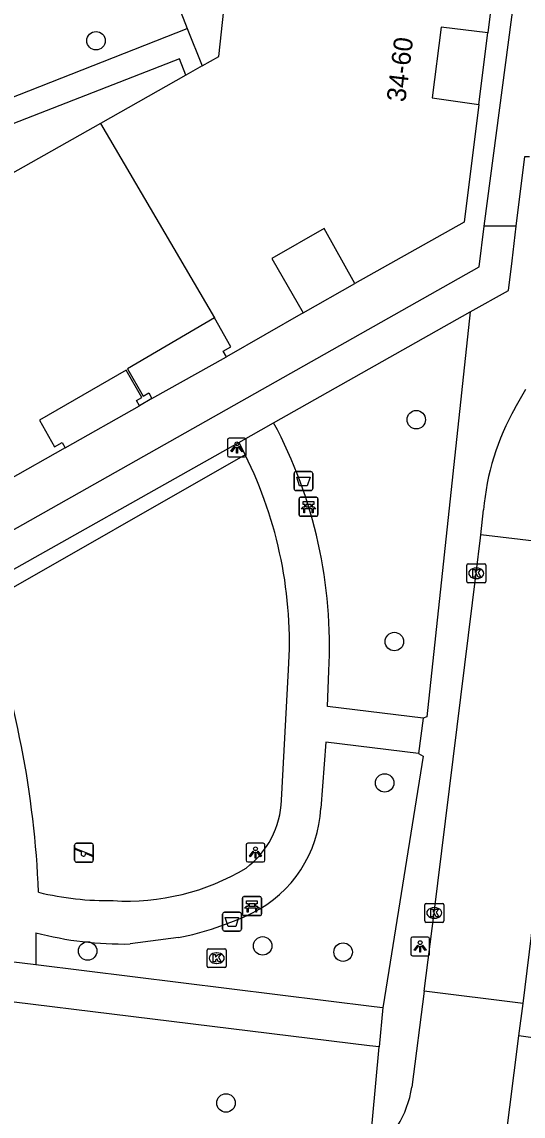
# Model space of a CAD drawing. Extents: x 161696 to 162377, y 380761 to 381673.
# Drawn here: x 162242.1 to 162268.6, y 381520.4 to 381578.3 of the extents above; entities that cross this region are included whole.
import ezdxf

# ---------------------------------------------------------------- set-up
doc = ezdxf.new("R2010")
doc.units = 0
for name, color, linetype in [('IMGEO_Afvalbak', 7, 'Continuous'), ('IMGEO_Bank', 7, 'Continuous'), ('IMGEO_Boom', 7, 'Continuous'), ('IMGEO_Haag', 7, 'Continuous'), ('IMGEO_Kolk', 7, 'Continuous'), ('IMGEO_Lichtpunt', 7, 'Continuous'), ('IMGEO_Pand', 7, 'Continuous'), ('IMGEO_Pand_nummerreeks', 7, 'Continuous'), ('IMGEO_Pand_overbouw', 7, 'Continuous'), ('IMGEO_Parkeervlak_open', 7, 'Continuous'), ('IMGEO_Rijbaan_lokaal_open', 7, 'Continuous'), ('IMGEO_Speelvoorziening', 7, 'Continuous'), ('IMGEO_Voetpad_open', 7, 'Continuous')]:
    doc.layers.add(name, color=color, linetype=linetype)

msp = doc.modelspace()

# ---------------------------------------------------------------- linework, layer by layer
at = {"layer": 'IMGEO_Afvalbak'}
for p, q in [((162256.491, 381553.611), (162256.491, 381554.411)), ((162256.491, 381554.411), (162256.491, 381553.611)), ((162256.591, 381554.511), (162257.381, 381554.511)), ((162257.381, 381554.511), (162256.591, 381554.511)), ((162257.481, 381554.411), (162257.481, 381553.611)), ((162257.481, 381553.611), (162257.481, 381554.411)), ((162257.381, 381553.511), (162256.591, 381553.511)), ((162256.591, 381553.511), (162257.381, 381553.511)), ((162252.815, 381531.21), (162253.605, 381531.21)), ((162253.605, 381531.21), (162252.815, 381531.21)), ((162252.715, 381530.31), (162252.715, 381531.11)), ((162252.715, 381531.11), (162252.715, 381530.31)), ((162253.705, 381531.11), (162253.705, 381530.31)), ((162253.705, 381530.31), (162253.705, 381531.11)), ((162253.605, 381530.21), (162252.815, 381530.21)), ((162252.815, 381530.21), (162253.605, 381530.21))]:
    msp.add_line(p, q, dxfattribs=at)
for points in [[(162256.634, 381554.225), (162257.338, 381554.225), (162257.189, 381553.755), (162256.783, 381553.755), (162256.634, 381554.225)], [(162252.858, 381530.924), (162253.562, 381530.924), (162253.413, 381530.454), (162253.007, 381530.454), (162252.858, 381530.924)]]:
    msp.add_lwpolyline(points, dxfattribs=at)
for centre, start, end in [((162256.591, 381554.411), 90, 180), ((162256.591, 381554.411), 90, 180), ((162257.381, 381554.411), 0, 90), ((162257.381, 381554.411), 360, 90), ((162256.591, 381553.611), 180, 270), ((162256.591, 381553.611), 180, 270), ((162257.381, 381553.611), 270, 0), ((162257.381, 381553.611), 270, 0), ((162252.815, 381531.11), 90, 180), ((162252.815, 381531.11), 90, 180), ((162253.605, 381531.11), 0, 90), ((162253.605, 381531.11), 360, 90), ((162252.815, 381530.31), 180, 270), ((162252.815, 381530.31), 180, 270), ((162253.605, 381530.31), 270, 0), ((162253.605, 381530.31), 270, 0)]:
    msp.add_arc(centre, 0.1, start, end, dxfattribs=at)
at = {"layer": 'IMGEO_Bank'}
for p, q in [((162256.754, 381552.227), (162256.754, 381553.068)), ((162256.754, 381553.068), (162256.754, 381552.227)), ((162256.829, 381553.152), (162257.67, 381553.152)), ((162257.67, 381553.152), (162256.829, 381553.152)), ((162257.063, 381552.658), (162257.063, 381552.764)), ((162257.107, 381552.764), (162257.107, 381552.658)), ((162257.395, 381552.77), (162257.113, 381552.77)), ((162257.113, 381552.652), (162257.395, 381552.652)), ((162257.401, 381552.658), (162257.401, 381552.764)), ((162257.445, 381552.764), (162257.445, 381552.658)), ((162257.754, 381553.077), (162257.754, 381552.236)), ((162257.754, 381552.236), (162257.754, 381553.077)), ((162257.679, 381552.152), (162256.838, 381552.152)), ((162256.838, 381552.152), (162257.679, 381552.152)), ((162257.451, 381552.55), (162257.058, 381552.55)), ((162253.767, 381531.11), (162253.767, 381531.951)), ((162253.767, 381531.951), (162253.767, 381531.11)), ((162253.842, 381532.035), (162254.683, 381532.035)), ((162254.683, 381532.035), (162253.842, 381532.035)), ((162254.767, 381531.96), (162254.767, 381531.119)), ((162254.767, 381531.119), (162254.767, 381531.96)), ((162254.464, 381531.433), (162254.071, 381531.433)), ((162254.076, 381531.541), (162254.076, 381531.647)), ((162254.12, 381531.647), (162254.12, 381531.541)), ((162254.408, 381531.653), (162254.126, 381531.653)), ((162254.126, 381531.535), (162254.408, 381531.535)), ((162254.414, 381531.541), (162254.414, 381531.647)), ((162254.458, 381531.647), (162254.458, 381531.541)), ((162254.692, 381531.035), (162253.851, 381531.035)), ((162253.851, 381531.035), (162254.692, 381531.035))]:
    msp.add_line(p, q, dxfattribs=at)
for points in [[(162257.001, 381552.55), (162256.859, 381552.55), (162256.971, 381552.652), (162257.057, 381552.652)], [(162257.057, 381552.77), (162256.971, 381552.77), (162256.971, 381552.931), (162257.534, 381552.931), (162257.534, 381552.77), (162257.451, 381552.77)], [(162257.451, 381552.652), (162257.534, 381552.652), (162257.646, 381552.55), (162257.507, 381552.55)], [(162257.051, 381552.543), (162257.051, 381552.336), (162257.008, 381552.336), (162257.008, 381552.543)], [(162257.501, 381552.543), (162257.501, 381552.336), (162257.457, 381552.336), (162257.457, 381552.543)], [(162254.07, 381531.653), (162253.984, 381531.653), (162253.984, 381531.814), (162254.547, 381531.814), (162254.547, 381531.653), (162254.464, 381531.653)], [(162254.014, 381531.433), (162253.872, 381531.433), (162253.984, 381531.535), (162254.07, 381531.535)], [(162254.064, 381531.426), (162254.064, 381531.219), (162254.021, 381531.219), (162254.021, 381531.426)], [(162254.464, 381531.535), (162254.547, 381531.535), (162254.659, 381531.433), (162254.52, 381531.433)], [(162254.514, 381531.426), (162254.514, 381531.219), (162254.47, 381531.219), (162254.47, 381531.426)]]:
    msp.add_lwpolyline(points, dxfattribs=at)
for centre, radius, start, end in [((162256.832, 381553.074), 0.0779, 92.4484, 184.28452), ((162256.832, 381553.074), 0.0779, 92.4484, 184.28452), ((162257.056, 381552.763), 0.00671, 2.89567, 87.10433), ((162257.056, 381552.659), 0.00671, 272.89567, 357.10433), ((162257.113, 381552.763), 0.00671, 92.89567, 177.10433), ((162257.113, 381552.659), 0.00671, 182.89567, 267.10433), ((162257.395, 381552.763), 0.00671, 2.89567, 87.10433), ((162257.395, 381552.659), 0.00671, 272.89567, 357.10433), ((162257.452, 381552.763), 0.00671, 92.89567, 177.10433), ((162257.452, 381552.659), 0.00671, 182.89567, 267.10433), ((162257.676, 381553.074), 0.0779, 2.4484, 94.28452), ((162257.676, 381553.074), 0.0779, 2.4484, 94.28452), ((162256.832, 381552.23), 0.0779, 182.4484, 274.28452), ((162256.832, 381552.23), 0.0779, 182.4484, 274.28452), ((162257.001, 381552.543), 0.00671, 2.89567, 87.10433), ((162257.058, 381552.543), 0.00671, 92.89567, 177.10433), ((162257.45, 381552.543), 0.00671, 2.89567, 87.10433), ((162257.507, 381552.543), 0.00671, 92.89567, 177.10433), ((162257.676, 381552.23), 0.0779, 272.4484, 4.28452), ((162257.676, 381552.23), 0.0779, 272.4484, 4.28452), ((162253.845, 381531.957), 0.0779, 92.4484, 184.28452), ((162253.845, 381531.957), 0.0779, 92.4484, 184.28452), ((162254.689, 381531.957), 0.0779, 2.4484, 94.28452), ((162254.689, 381531.957), 0.0779, 2.4484, 94.28452), ((162254.014, 381531.426), 0.00671, 2.89567, 87.10433), ((162254.071, 381531.426), 0.00671, 92.89567, 177.10433), ((162254.069, 381531.646), 0.00671, 2.89567, 87.10433), ((162254.069, 381531.542), 0.00671, 272.89567, 357.10433), ((162254.126, 381531.646), 0.00671, 92.89567, 177.10433), ((162254.126, 381531.542), 0.00671, 182.89567, 267.10433), ((162254.408, 381531.646), 0.00671, 2.89567, 87.10433), ((162254.408, 381531.542), 0.00671, 272.89567, 357.10433), ((162254.465, 381531.646), 0.00671, 92.89567, 177.10433), ((162254.465, 381531.542), 0.00671, 182.89567, 267.10433), ((162254.463, 381531.426), 0.00671, 2.89567, 87.10433), ((162254.52, 381531.426), 0.00671, 92.89567, 177.10433), ((162253.845, 381531.113), 0.0779, 182.4484, 274.28452), ((162253.845, 381531.113), 0.0779, 182.4484, 274.28452), ((162254.689, 381531.113), 0.0779, 272.4484, 4.28452), ((162254.689, 381531.113), 0.0779, 272.4484, 4.28452)]:
    msp.add_arc(centre, radius, start, end, dxfattribs=at)
at = {"layer": 'IMGEO_Boom'}
for centre in [(162246.026, 381577.299), (162262.951, 381557.259), (162261.795, 381545.524), (162261.278, 381538.048), (162245.58, 381529.158), (162254.831, 381529.43), (162259.084, 381529.099), (162252.894, 381521.121)]:
    msp.add_circle(centre, 0.489, dxfattribs=at)
at = {"layer": 'IMGEO_Haag'}
msp.add_lwpolyline([(162253.909, 381555.394), (162240.02, 381547.475)], dxfattribs=at)
at = {"layer": 'IMGEO_Kolk'}
for p, q in [((162265.623, 381548.708), (162265.623, 381549.56)), ((162265.698, 381549.634), (162266.55, 381549.634)), ((162266.111, 381549.414), (162266.136, 381549.414)), ((162266.624, 381549.56), (162266.624, 381548.708)), ((162266.55, 381548.634), (162265.698, 381548.634)), ((162266.134, 381548.854), (162266.109, 381548.854)), ((162263.404, 381530.746), (162263.404, 381531.598)), ((162263.479, 381531.672), (162264.331, 381531.672)), ((162263.892, 381531.452), (162263.917, 381531.452)), ((162264.405, 381531.598), (162264.405, 381530.746)), ((162264.331, 381530.672), (162263.479, 381530.672)), ((162263.915, 381530.892), (162263.89, 381530.892)), ((162251.901, 381528.356), (162251.901, 381529.208)), ((162251.976, 381529.282), (162252.828, 381529.282)), ((162252.389, 381529.062), (162252.414, 381529.062)), ((162252.902, 381529.208), (162252.902, 381528.356)), ((162252.412, 381528.502), (162252.387, 381528.502)), ((162252.828, 381528.282), (162251.976, 381528.282))]:
    msp.add_line(p, q, dxfattribs=at)
for points in [[(162265.623, 381548.708), (162265.623, 381549.56)], [(162265.698, 381549.634), (162266.55, 381549.634)], [(162265.944, 381549.334), (162266.067, 381549.334), (162266.067, 381549.183), (162266.197, 381549.334), (162266.361, 381549.334), (162266.215, 381549.183), (162266.368, 381548.934), (162266.216, 381548.934), (162266.131, 381549.098), (162266.067, 381549.031), (162266.067, 381548.934), (162265.944, 381548.934), (162265.944, 381549.334)], [(162266.624, 381549.56), (162266.624, 381548.708)], [(162266.55, 381548.634), (162265.698, 381548.634)], [(162263.404, 381530.746), (162263.404, 381531.598)], [(162263.479, 381531.672), (162264.331, 381531.672)], [(162263.725, 381531.372), (162263.848, 381531.372), (162263.848, 381531.221), (162263.978, 381531.372), (162264.142, 381531.372), (162263.996, 381531.221), (162264.149, 381530.972), (162263.997, 381530.972), (162263.912, 381531.136), (162263.848, 381531.069), (162263.848, 381530.972), (162263.725, 381530.972), (162263.725, 381531.372)], [(162264.405, 381531.598), (162264.405, 381530.746)], [(162264.331, 381530.672), (162263.479, 381530.672)], [(162251.901, 381528.356), (162251.901, 381529.208)], [(162251.976, 381529.282), (162252.828, 381529.282)], [(162252.222, 381528.982), (162252.345, 381528.982), (162252.345, 381528.831), (162252.475, 381528.982), (162252.639, 381528.982), (162252.493, 381528.831), (162252.646, 381528.582), (162252.494, 381528.582), (162252.409, 381528.746), (162252.345, 381528.679), (162252.345, 381528.582), (162252.222, 381528.582), (162252.222, 381528.982)], [(162252.902, 381529.208), (162252.902, 381528.356)], [(162252.828, 381528.282), (162251.976, 381528.282)]]:
    msp.add_lwpolyline(points, dxfattribs=at)
for centre, start, end in [((162265.7, 381549.558), 91.55205, 178.44795), ((162265.7, 381549.558), 91.55205, 178.44795), ((162266.548, 381549.558), 1.55205, 88.44795), ((162266.548, 381549.558), 1.55205, 88.44795), ((162265.7, 381548.71), 181.55205, 268.44795), ((162265.7, 381548.71), 181.55205, 268.44795), ((162266.548, 381548.71), 271.55205, 358.44795), ((162266.548, 381548.71), 271.55205, 358.44795), ((162263.481, 381531.596), 91.55205, 178.44795), ((162263.481, 381531.596), 91.55205, 178.44795), ((162264.329, 381531.596), 1.55205, 88.44795), ((162264.329, 381531.596), 1.55205, 88.44795), ((162263.481, 381530.748), 181.55205, 268.44795), ((162263.481, 381530.748), 181.55205, 268.44795), ((162264.329, 381530.748), 271.55205, 358.44795), ((162264.329, 381530.748), 271.55205, 358.44795), ((162251.978, 381529.206), 91.55205, 178.44795), ((162251.978, 381529.206), 91.55205, 178.44795), ((162252.826, 381529.206), 1.55205, 88.44795), ((162252.826, 381529.206), 1.55205, 88.44795), ((162251.978, 381528.358), 181.55205, 268.44795), ((162251.978, 381528.358), 181.55205, 268.44795), ((162252.826, 381528.358), 271.55205, 358.44795), ((162252.826, 381528.358), 271.55205, 358.44795)]:
    msp.add_arc(centre, 0.0765, start, end, dxfattribs=at)
for centre, major_axis, ratio, start_param, end_param in [((162266.11, 381549.134), (-0.387, 0.002), 0.722429, 4.712389, 7.853982), ((162266.135, 381549.134), (-0.39, 0.002), 0.717154, 1.570796, 4.712389), ((162263.891, 381531.172), (-0.387, 0.002), 0.722429, 4.712389, 7.853982), ((162263.916, 381531.172), (-0.39, 0.002), 0.717154, 1.570796, 4.712389), ((162252.388, 381528.782), (-0.387, 0.002), 0.722429, 4.712389, 7.853982), ((162252.413, 381528.782), (-0.39, 0.002), 0.717154, 1.570796, 4.712389)]:
    msp.add_ellipse(centre, major_axis=major_axis, ratio=ratio, start_param=start_param, end_param=end_param, dxfattribs=at)
at = {"layer": 'IMGEO_Lichtpunt'}
for p, q in [((162252.971, 381556.187), (162252.971, 381555.38)), ((162252.971, 381556.187), (162252.971, 381555.38)), ((162253.873, 381556.282), (162253.065, 381556.282)), ((162253.873, 381556.282), (162253.065, 381556.282)), ((162253.967, 381555.38), (162253.967, 381556.187)), ((162253.967, 381555.38), (162253.967, 381556.187)), ((162253.065, 381555.286), (162253.873, 381555.286)), ((162253.065, 381555.286), (162253.873, 381555.286)), ((162253.953, 381534.768), (162253.953, 381533.961)), ((162253.953, 381534.768), (162253.953, 381533.961)), ((162254.855, 381534.863), (162254.047, 381534.863)), ((162254.855, 381534.863), (162254.047, 381534.863)), ((162254.949, 381533.961), (162254.949, 381534.768)), ((162254.949, 381533.961), (162254.949, 381534.768)), ((162254.047, 381533.867), (162254.855, 381533.867)), ((162254.047, 381533.867), (162254.855, 381533.867)), ((162262.656, 381529.804), (162262.656, 381528.997)), ((162262.656, 381529.804), (162262.656, 381528.997)), ((162263.558, 381529.899), (162262.75, 381529.899)), ((162263.558, 381529.899), (162262.75, 381529.899)), ((162263.652, 381528.997), (162263.652, 381529.804)), ((162263.652, 381528.997), (162263.652, 381529.804)), ((162262.75, 381528.903), (162263.558, 381528.903)), ((162262.75, 381528.903), (162263.558, 381528.903))]:
    msp.add_line(p, q, dxfattribs=at)
for points in [[(162253.345, 381555.851), (162253.384, 381555.823), (162253.196, 381555.561), (162253.158, 381555.588), (162253.345, 381555.851)], [(162253.447, 381555.803), (162253.494, 381555.803), (162253.494, 381555.481), (162253.447, 381555.481), (162253.447, 381555.803)], [(162253.557, 381555.823), (162253.595, 381555.85), (162253.782, 381555.588), (162253.743, 381555.56), (162253.557, 381555.823)], [(162254.327, 381534.432), (162254.366, 381534.404), (162254.178, 381534.142), (162254.14, 381534.169), (162254.327, 381534.432)], [(162254.429, 381534.384), (162254.476, 381534.384), (162254.476, 381534.062), (162254.429, 381534.062), (162254.429, 381534.384)], [(162254.539, 381534.404), (162254.577, 381534.431), (162254.764, 381534.169), (162254.725, 381534.141), (162254.539, 381534.404)], [(162263.03, 381529.468), (162263.069, 381529.44), (162262.881, 381529.178), (162262.843, 381529.205), (162263.03, 381529.468)], [(162263.242, 381529.44), (162263.28, 381529.467), (162263.467, 381529.205), (162263.428, 381529.177), (162263.242, 381529.44)], [(162263.132, 381529.42), (162263.179, 381529.42), (162263.179, 381529.098), (162263.132, 381529.098), (162263.132, 381529.42)]]:
    msp.add_lwpolyline(points, dxfattribs=at)
for centre in [(162253.47, 381555.985), (162254.452, 381534.566), (162263.155, 381529.602)]:
    msp.add_circle(centre, 0.0994, dxfattribs=at)
for centre, start, end in [((162253.065, 381556.187), 90, 180), ((162253.065, 381556.187), 90, 180), ((162253.873, 381556.187), 0, 90), ((162253.873, 381556.187), 0, 90), ((162253.065, 381555.38), 180, 270), ((162253.065, 381555.38), 180, 270), ((162253.873, 381555.38), 270, 0), ((162253.873, 381555.38), 270, 360), ((162254.047, 381534.768), 90, 180), ((162254.047, 381534.768), 90, 180), ((162254.855, 381534.768), 0, 90), ((162254.855, 381534.768), 0, 90), ((162254.047, 381533.961), 180, 270), ((162254.047, 381533.961), 180, 270), ((162254.855, 381533.961), 270, 0), ((162254.855, 381533.961), 270, 360), ((162262.75, 381529.804), 90, 180), ((162262.75, 381529.804), 90, 180), ((162263.558, 381529.804), 0, 90), ((162263.558, 381529.804), 0, 90), ((162262.75, 381528.997), 180, 270), ((162262.75, 381528.997), 180, 270), ((162263.558, 381528.997), 270, 0), ((162263.558, 381528.997), 270, 360)]:
    msp.add_arc(centre, 0.0946, start, end, dxfattribs=at)
at = {"layer": 'IMGEO_Pand'}
for points in [[(162251.641, 381575.967), (162252.523, 381576.465), (162252.977, 381580.731), (162252.402, 381580.816), (162252.682, 381583.385), (162253.273, 381583.316)], [(162267.289, 381582.298), (162266.729, 381577.709), (162264.26, 381578.013), (162263.786, 381574.278), (162266.263, 381573.934), (162265.491, 381567.7), (162259.708, 381564.461), (162258.078, 381567.371), (162255.318, 381565.791), (162256.967, 381562.91), (162252.913, 381560.59), (162252.749, 381560.876), (162253.157, 381561.11), (162252.283, 381562.637)], [(162251.641, 381575.967), (162250.778, 381575.479)], [(162250.778, 381575.479), (162246.253, 381572.923)], [(162246.253, 381572.923), (162228.245, 381562.749), (162227.945, 381563.28), (162225.727, 381562.027), (162226.014, 381561.479), (162217.514, 381556.663)], [(162246.253, 381572.923), (162252.283, 381562.637)], [(162252.283, 381562.637), (162247.694, 381559.946), (162248.524, 381558.509), (162248.81, 381558.674), (162248.98, 381558.38), (162248.316, 381557.996), (162248.156, 381558.273), (162248.442, 381558.438), (162247.611, 381559.875), (162243.037, 381557.232), (162243.83, 381555.83), (162244.23, 381556.056), (162244.388, 381555.778), (162238.274, 381552.321)]]:
    msp.add_lwpolyline(points, dxfattribs=at)
at = {"layer": 'IMGEO_Pand_overbouw'}
for points in [[(162266.263, 381573.934), (162266.729, 381577.709), (162264.26, 381578.013), (162263.786, 381574.278)], [(162259.708, 381564.461), (162258.078, 381567.371), (162255.318, 381565.791), (162256.967, 381562.91)], [(162252.283, 381562.637), (162247.694, 381559.946), (162248.524, 381558.509), (162248.81, 381558.674), (162248.98, 381558.38), (162252.913, 381560.59), (162252.749, 381560.876), (162253.157, 381561.11)], [(162244.388, 381555.778), (162248.316, 381557.996), (162248.156, 381558.273), (162248.442, 381558.438), (162247.611, 381559.875), (162243.037, 381557.232), (162243.83, 381555.83), (162244.23, 381556.056)]]:
    msp.add_lwpolyline(points, close=True, dxfattribs=at)
at = {"layer": 'IMGEO_Parkeervlak_open'}
msp.add_lwpolyline([(162215.288, 381563.953), (162250.838, 381577.951)], dxfattribs=at)
at = {"layer": 'IMGEO_Rijbaan_lokaal_open'}
for points in [[(162268.18, 381557.887), (162268.742, 381558.877)], [(162266.362, 381551.173), (162266.506, 381552.488)], [(162263.373, 381527.038), (162263.905, 381531.172), (162266.124, 381549.134), (162266.344, 381551.007), (162266.362, 381551.173)], [(162271.568, 381550.56), (162266.362, 381551.173)], [(162268.598, 381526.381), (162271.568, 381550.56)], [(162263.373, 381527.038), (162262.72, 381521.96)], [(162268.598, 381526.381), (162263.373, 381527.038)], [(162268.365, 381524.666), (162268.598, 381526.381)], [(162266.929, 381513.21), (162268.365, 381524.666)]]:
    msp.add_lwpolyline(points, dxfattribs=at)
for centre, radius, start, end in [((162279.723, 381551.349), 13.266, 150.4729, 175.07422), ((162257.315, 381522.801), 5.47, 305.12055, 351.15549)]:
    msp.add_arc(centre, radius, start, end, dxfattribs=at)
at = {"layer": 'IMGEO_Speelvoorziening'}
for p, q in [((162244.89, 381533.958), (162244.89, 381534.758)), ((162244.89, 381534.758), (162244.89, 381533.958)), ((162244.99, 381534.858), (162245.78, 381534.858)), ((162245.78, 381534.858), (162244.99, 381534.858)), ((162245.88, 381534.758), (162245.88, 381533.958)), ((162245.88, 381533.958), (162245.88, 381534.758)), ((162245.273, 381534.386), (162244.934, 381534.523)), ((162244.959, 381534.583), (162245.835, 381534.23)), ((162245.811, 381534.17), (162245.471, 381534.307)), ((162245.78, 381533.858), (162244.99, 381533.858)), ((162244.99, 381533.858), (162245.78, 381533.858))]:
    msp.add_line(p, q, dxfattribs=at)
for centre, radius, start, end in [((162244.99, 381534.758), 0.1, 90, 180), ((162244.99, 381534.758), 0.1, 90, 180), ((162245.78, 381534.758), 0.1, 0, 90), ((162245.78, 381534.758), 0.1, 360, 90), ((162244.947, 381534.553), 0.0327, 68.07798, 248.07798), ((162245.352, 381534.296), 0.12, 130.99278, 5.16318), ((162245.823, 381534.2), 0.0327, 248.07798, 68.07798), ((162244.99, 381533.958), 0.1, 180, 270), ((162244.99, 381533.958), 0.1, 180, 270), ((162245.78, 381533.958), 0.1, 270, 0), ((162245.78, 381533.958), 0.1, 270, 0)]:
    msp.add_arc(centre, radius, start, end, dxfattribs=at)
at = {"layer": 'IMGEO_Voetpad_open'}
for points in [[(162212.897, 381567.943), (162212.492, 381568.967), (162248.84, 381583.141), (162250.838, 381577.951)], [(162266.543, 381567.5), (162268.473, 381582.165), (162267.289, 381582.298)], [(162250.838, 381577.951), (162251.641, 381575.967)], [(162250.778, 381575.479), (162250.436, 381576.347), (162215.907, 381562.87), (162215.288, 381563.953)], [(162268.237, 381567.5), (162268.683, 381571.18), (162268.944, 381571.171)], [(162208.465, 381532.697), (162266.275, 381565.339), (162266.543, 381567.5)], [(162265.801, 381562.955), (162267.823, 381564.084), (162268.014, 381565.656), (162268.237, 381567.5)], [(162268.237, 381567.5), (162266.543, 381567.5)], [(162255.413, 381557.099), (162265.801, 381562.955)], [(162265.801, 381562.955), (162263.504, 381541.542), (162263.309, 381541.465)], [(162253.565, 381556.057), (162255.413, 381557.099)], [(162239.732, 381548.258), (162253.565, 381556.057)], [(162253.565, 381556.057), (162253.909, 381555.394)], [(162255.824, 381537.143), (162256.203, 381544.028)], [(162263.309, 381541.465), (162258.264, 381542.097), (162258.324, 381543.969)], [(162263.309, 381541.465), (162263.077, 381539.608)], [(162263.077, 381539.608), (162258.164, 381540.196), (162257.913, 381536.716)], [(162263.077, 381539.608), (162263.307, 381539.458), (162261.2, 381526.258), (162261.187, 381526.174)], [(162242.842, 381530.127), (162242.842, 381528.447)], [(162250.389, 381529.866), (162247.827, 381529.532)], [(162240.937, 381528.675), (162242.842, 381528.447)], [(162242.842, 381528.447), (162260.717, 381526.229), (162261.187, 381526.174)], [(162260.995, 381524.099), (162260.484, 381524.149), (162228.055, 381528.121)], [(162270.551, 381526.631), (162270.7, 381526.358), (162270.444, 381524.379), (162268.365, 381524.666)], [(162261.187, 381526.174), (162260.995, 381524.099)], [(162260.462, 381518.327), (162260.995, 381524.099)]]:
    msp.add_lwpolyline(points, dxfattribs=at)
for centre, radius, start, end in [((162233.493, 381545.351), 24.87, 356.81335, 28.18789), ((162233.87, 381545.435), 22.377, 356.39514, 26.42629), ((162191.793, 381530.173), 51.237, 2.3388, 19.73582), ((162251.156, 381537.284), 4.67, 306.7893, 358.27387), ((162251.3, 381537.079), 6.623, 296.8384, 356.86081), ((162247.662, 381544.02), 12.22, 266.57586, 300.9853), ((162246.725, 381547.802), 15.981, 256.47262, 270.7418), ((162246.899, 381546.805), 17.295, 281.64122, 295.29916), ((162247.437, 381547.447), 17.919, 255.14066, 271.24632)]:
    msp.add_arc(centre, radius, start, end, dxfattribs=at)

# ---------------------------------------------------------------- texts
at = {"layer": 'IMGEO_Pand_nummerreeks'}
msp.add_text('34-60', height=1, rotation=82.87706, dxfattribs=at).set_placement((162262.37, 381574.024))

doc.saveas('drawing.dxf')
